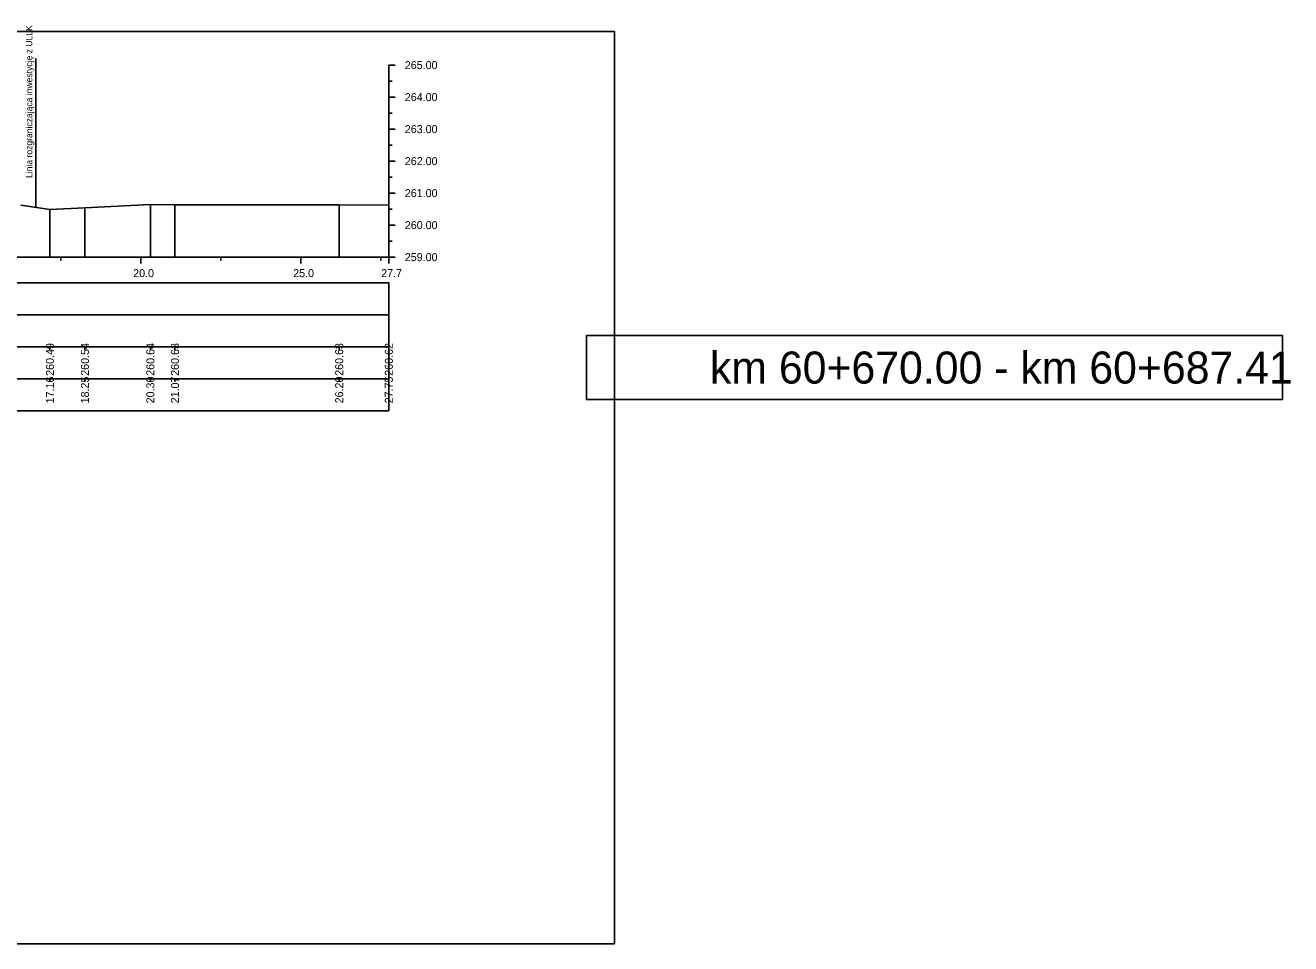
# Model space of a CAD drawing. Extents: x 6516023 to 6560129, y 5513077 to 5529206.
# Drawn here: x 6518498.6 to 6518538.15, y 5514551.66 to 5514580.35 of the extents above; entities that cross this region are included whole.
import ezdxf

# ---------------------------------------------------------------- set-up
doc = ezdxf.new("R2010")
doc.units = 0
for name, color, linetype in [('TOR_PRZEK_P-pomoc', 7, 'Continuous'), ('TOR_PRZEK_P-tabelka istniejace', 7, 'Continuous'), ('TOR_PRZEK_P-tabelka projektowane', 7, 'Continuous'), ('TOR_PRZEK_P-teren istniejacy', 7, 'Continuous'), ('TOR_PRZEK_P-uklad odniesienia', 7, 'Continuous'), ('TOR_PS_T-granica PKP-projektowana', 7, 'Continuous'), ('TOR_RAMKI-ramka+tabelka 1', 7, 'Continuous')]:
    doc.layers.add(name, color=color, linetype=linetype)

msp = doc.modelspace()

# ---------------------------------------------------------------- linework, layer by layer
at = {"layer": 'TOR_PRZEK_P-pomoc'}
msp.add_lwpolyline([(6518537.888, 5514570.656), (6518516.138, 5514570.656), (6518516.138, 5514568.656), (6518537.888, 5514568.656)], close=True, dxfattribs=at)
at = {"layer": 'TOR_PRZEK_P-tabelka istniejace'}
for p, q in [((6518499.374, 5514570.206), (6518499.374, 5514570.306)), ((6518500.467, 5514570.206), (6518500.467, 5514570.306)), ((6518502.511, 5514570.206), (6518502.511, 5514570.306)), ((6518503.28, 5514570.206), (6518503.28, 5514570.306)), ((6518508.412, 5514570.206), (6518508.412, 5514570.306)), ((6518509.963, 5514570.206), (6518509.963, 5514570.306)), ((6518446.163, 5514569.306), (6518509.963, 5514569.306)), ((6518499.374, 5514569.206), (6518499.374, 5514569.306)), ((6518500.467, 5514569.206), (6518500.467, 5514569.306)), ((6518502.511, 5514569.206), (6518502.511, 5514569.306)), ((6518503.28, 5514569.206), (6518503.28, 5514569.306)), ((6518508.412, 5514569.206), (6518508.412, 5514569.306)), ((6518509.963, 5514569.206), (6518509.963, 5514569.306))]:
    msp.add_line(p, q, dxfattribs=at)
for points in [[(6518499.374, 5514574.596), (6518499.374, 5514573.306), (6518499.374, 5514573.176), (6518499.374, 5514573.106)], [(6518500.467, 5514574.648), (6518500.467, 5514573.306), (6518500.467, 5514573.176), (6518500.467, 5514573.106)], [(6518502.511, 5514574.749), (6518502.511, 5514573.306), (6518502.511, 5514573.176), (6518502.511, 5514573.106)], [(6518503.28, 5514574.741), (6518503.28, 5514573.306), (6518503.28, 5514573.176), (6518503.28, 5514573.106)], [(6518508.412, 5514574.741), (6518508.412, 5514573.306), (6518508.412, 5514573.176), (6518508.412, 5514573.106)], [(6518509.963, 5514574.729), (6518509.963, 5514573.306), (6518509.963, 5514573.176), (6518509.963, 5514573.106)]]:
    msp.add_lwpolyline(points, dxfattribs=at)
msp.add_lwpolyline([(6518446.163, 5514570.306), (6518446.163, 5514568.306), (6518509.963, 5514568.306), (6518509.963, 5514570.306)], close=True, dxfattribs=at)
at = {"layer": 'TOR_PRZEK_P-tabelka projektowane'}
msp.add_line((6518446.163, 5514571.306), (6518509.963, 5514571.306), dxfattribs=at)
msp.add_lwpolyline([(6518446.163, 5514572.306), (6518446.163, 5514570.306), (6518509.963, 5514570.306), (6518509.963, 5514572.306)], close=True, dxfattribs=at)
at = {"layer": 'TOR_PRZEK_P-teren istniejacy'}
msp.add_lwpolyline([(6518498.468, 5514574.726), (6518499.374, 5514574.596), (6518500.467, 5514574.648), (6518502.511, 5514574.749), (6518503.28, 5514574.741), (6518508.412, 5514574.741), (6518509.963, 5514574.729)], dxfattribs=at)
at = {"layer": 'TOR_PRZEK_P-uklad odniesienia'}
for p, q in [((6518509.963, 5514579.106), (6518509.963, 5514573.106)), ((6518510.163, 5514579.106), (6518509.963, 5514579.106)), ((6518510.063, 5514578.606), (6518509.963, 5514578.606)), ((6518510.163, 5514578.106), (6518509.963, 5514578.106)), ((6518510.063, 5514577.606), (6518509.963, 5514577.606)), ((6518510.163, 5514577.106), (6518509.963, 5514577.106)), ((6518510.063, 5514576.606), (6518509.963, 5514576.606)), ((6518510.163, 5514576.106), (6518509.963, 5514576.106)), ((6518510.063, 5514575.606), (6518509.963, 5514575.606)), ((6518510.163, 5514575.106), (6518509.963, 5514575.106)), ((6518510.063, 5514574.606), (6518509.963, 5514574.606)), ((6518510.163, 5514574.106), (6518509.963, 5514574.106)), ((6518510.063, 5514573.606), (6518509.963, 5514573.606)), ((6518449.963, 5514573.106), (6518509.963, 5514573.106)), ((6518499.713, 5514573.006), (6518499.713, 5514573.106)), ((6518502.213, 5514572.906), (6518502.213, 5514573.106)), ((6518504.713, 5514573.006), (6518504.713, 5514573.106)), ((6518507.213, 5514572.906), (6518507.213, 5514573.106)), ((6518509.713, 5514573.006), (6518509.713, 5514573.106)), ((6518509.963, 5514572.906), (6518509.963, 5514573.106)), ((6518510.163, 5514573.106), (6518509.963, 5514573.106))]:
    msp.add_line(p, q, dxfattribs=at)
at = {"layer": 'TOR_PS_T-granica PKP-projektowana'}
msp.add_line((6518498.934, 5514574.659), (6518498.934, 5514579.316), dxfattribs=at)
at = {"layer": 'TOR_RAMKI-ramka+tabelka 1'}
msp.add_lwpolyline([(6518269.513, 5514580.156), (6518517.013, 5514580.156), (6518517.013, 5514551.656), (6518269.513, 5514551.656)], close=True, dxfattribs=at)

# ---------------------------------------------------------------- texts
at = {"layer": 'TOR_PRZEK_P-pomoc'}
msp.add_text('km 60+670.00 - km 60+687.41', height=1, dxfattribs=at).set_placement((6518519.998, 5514569.156))
at = {"layer": 'TOR_PRZEK_P-tabelka istniejace'}
for s, p in [('260.49', (6518499.499, 5514569.398)), ('260.54', (6518500.592, 5514569.399)), ('260.64', (6518502.636, 5514569.399)), ('260.63', (6518503.405, 5514569.398)), ('260.63', (6518508.537, 5514569.398)), ('260.62', (6518510.088, 5514569.4)), ('17.16', (6518499.499, 5514568.538)), ('18.25', (6518500.592, 5514568.537)), ('20.30', (6518502.636, 5514568.538)), ('21.07', (6518503.405, 5514568.538)), ('26.20', (6518508.537, 5514568.538)), ('27.75', (6518510.088, 5514568.537))]:
    msp.add_text(s, height=0.25, rotation=90, dxfattribs=at).set_placement(p)
at = {"layer": 'TOR_PRZEK_P-uklad odniesienia'}
for s, p in [('265.00', (6518510.463, 5514578.981)), ('264.00', (6518510.463, 5514577.981)), ('263.00', (6518510.463, 5514576.981)), ('262.00', (6518510.463, 5514575.981)), ('261.00', (6518510.463, 5514574.981)), ('260.00', (6518510.463, 5514573.981)), ('259.00', (6518510.463, 5514572.981)), ('20.0', (6518501.974, 5514572.481)), ('25.0', (6518506.974, 5514572.481)), ('27.7', (6518509.724, 5514572.481))]:
    msp.add_text(s, height=0.25, dxfattribs=at).set_placement(p)
at = {"layer": 'TOR_PS_T-granica PKP-projektowana'}
msp.add_text('Linia rozgraniczająca inwestycję z ULLK', height=0.2, rotation=90.0511, dxfattribs=at).set_placement((6518498.824, 5514575.58))

doc.saveas('drawing.dxf')
